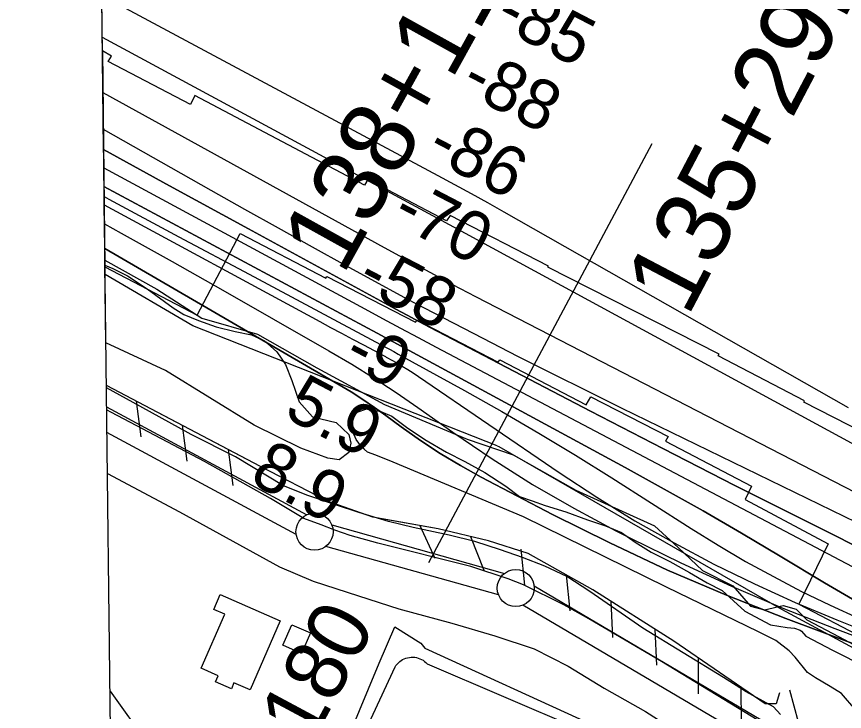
# Model space of a CAD drawing. Extents: x 3715084 to 3753216, y 488173 to 513963.
# Drawn here: x 3719131 to 3720247, y 501302 to 502238 of the extents above; entities that cross this region are included whole.
import ezdxf

# ---------------------------------------------------------------- set-up
doc = ezdxf.new("R2010")
doc.units = 0
for name, color, linetype in [('V-BLDG-OTLN', 7, 'Continuous'), ('V-FLOD-BASE', 7, 'Continuous'), ('V-GRID-FRAM', 7, 'Continuous'), ('V-LEVE-TOET', 7, 'Continuous'), ('V-RIVR-EDGE', 7, 'Continuous'), ('V-RIVR-RANG', 7, 'Continuous'), ('V-RIVR-RANG-IDEN', 7, 'Continuous'), ('V-ROAD-CNTR', 7, 'Continuous'), ('V-RRAP-FSHR', 7, 'Continuous'), ('V-RRAP-RVMT', 7, 'Continuous'), ('V-SITE-OTLN', 7, 'Continuous'), ('V-SITE-VEGE', 7, 'Continuous'), ('V-SURV-IDEN', 7, 'Continuous'), ('V-SURV-LINE', 7, 'Continuous'), ('V-TOPO-DPTH', 7, 'Continuous'), ('V-TOPO-MAJR', 7, 'Continuous'), ('V-TOPO-MINR', 7, 'Continuous'), ('V-TOPO-SHOR', 7, 'Continuous'), ('V-TOPO-WATR', 7, 'Continuous')]:
    doc.layers.add(name, color=color, linetype=linetype)

msp = doc.modelspace()

# ---------------------------------------------------------------- linework, layer by layer
at = {"layer": 'V-BLDG-OTLN'}
for points in [[(3719486.3, 501423.9), (3719445.8, 501330.7), (3719423.9, 501340.2), (3719420.4, 501332.1), (3719399.1, 501341.3), (3719402.8, 501349.8), (3719379.8, 501359.7), (3719411.6, 501432.8), (3719396.9, 501439.2), (3719405.5, 501459.1)], [(3719527.2, 501407.4), (3719515, 501379.9), (3719489.9, 501391), (3719502.1, 501418.5)]]:
    msp.add_lwpolyline(points, close=True, dxfattribs=at)
at = {"layer": 'V-FLOD-BASE'}
for points in [[(3720139.5, 501283.9), (3720000.2, 501368.7), (3719902.3, 501426.6), (3719868.5, 501445.5), (3719814.4, 501472.2), (3719793.5, 501480.5), (3719743.4, 501496.8), (3719617.8, 501528.3), (3719580.7, 501538.9), (3719559.8, 501546.1), (3719541.4, 501553.1), (3719518.1, 501561.6), (3719473, 501588.6), (3719384, 501638.4), (3719258.7, 501704.8), (3719252.3, 501708.2)], [(3720172.9, 501330.6), (3720184.4, 501287.5)]]:
    msp.add_lwpolyline(points, dxfattribs=at)
at = {"layer": 'V-GRID-FRAM'}
msp.add_lwpolyline([(3719350.3, 493590.7), (3719130.8, 511772.1), (3750813.3, 512168.5), (3751048.6, 493987.2), (3719350.3, 493590.7)], dxfattribs=at)
at = {"layer": 'V-LEVE-TOET'}
for points in [[(3720160.7, 501297.3), (3720151.3, 501307.8), (3720114.5, 501328), (3720083.7, 501347.4), (3719975.2, 501414), (3719903.6, 501463.4), (3719872.8, 501483.4), (3719843.1, 501497.4), (3719812.7, 501509.1), (3719783.4, 501519.4), (3719748.8, 501530.5), (3719714.1, 501539.3), (3719665.6, 501549.5), (3719632.1, 501557.6), (3719592.1, 501570), (3719562.2, 501579.8), (3719523.4, 501592.9), (3719490.6, 501605.7), (3719426, 501644.7), (3719366, 501675.1), (3719297.1, 501713), (3719252, 501738)], [(3719253.4, 501622.3), (3719350.5, 501570.8), (3719485.2, 501496.4), (3719530.5, 501477.2), (3719592, 501457.5), (3719646.3, 501439.9), (3719717.5, 501420.6), (3719775.5, 501403.5), (3719828.6, 501385.9), (3719874.3, 501362.4), (3719923, 501332.9), (3719978.7, 501301.4), (3720027.3, 501270.7), (3720126.7, 501214.6)]]:
    msp.add_lwpolyline(points, dxfattribs=at)
at = {"layer": 'V-RIVR-EDGE'}
msp.add_lwpolyline([(3719249.9, 501910), (3719320, 501870.9), (3719380.5, 501831.8), (3719455.5, 501810), (3719535.8, 501764.8), (3719627, 501715.3), (3719738.5, 501668.8), (3719800.3, 501647.6), (3719884.8, 501600), (3719991, 501551.7), (3720022.7, 501522.8), (3720055.7, 501491.5), (3720096.4, 501471), (3720120.4, 501443.3), (3720139, 501438.5), (3720164.2, 501444.4), (3720181.6, 501439.6), (3720196, 501425.1), (3720239.7, 501402.2), (3720285.9, 501377.5)], dxfattribs=at)
at = {"layer": 'V-RIVR-RANG'}
msp.add_line((3719686.5, 501502.6), (3719987.6, 502067.4), dxfattribs=at)
at = {"layer": 'V-ROAD-CNTR'}
msp.add_lwpolyline([(3719543.8, 501151.7), (3719641, 501361.5), (3719642.3, 501363.5), (3719643.8, 501365.4), (3719645.5, 501367.2), (3719647.3, 501368.8), (3719649.2, 501370.2), (3719651.3, 501371.5), (3719653.4, 501372.5), (3719655.7, 501373.4), (3719658, 501374), (3719660.4, 501374.5), (3719662.8, 501374.7), (3719665.2, 501374.8), (3719667.6, 501374.6), (3719670, 501374.2), (3719672.3, 501373.5), (3719674.6, 501372.7), (3719676.8, 501371.7), (3719678.8, 501370.5), (3719680.8, 501369.1), (3719682.7, 501367.5), (3719684.3, 501365.8), (3720095.9, 501189.4)], dxfattribs=at)
at = {"layer": 'V-RRAP-FSHR'}
for p, q in [((3719292.2, 501720), (3719298.3, 501671.6)), ((3719354.1, 501687.4), (3719360.3, 501639)), ((3719416, 501654.8), (3719422.2, 501606.3)), ((3719674.3, 501552.2), (3719694.9, 501508)), ((3719742.7, 501537.6), (3719760.8, 501492.2)), ((3719810.8, 501520.2), (3719815.6, 501471.6)), ((3719871.8, 501485.8), (3719876.5, 501437.2)), ((3719932, 501450.2), (3719934.3, 501401.4)), ((3719991.1, 501412.7), (3719993.4, 501364)), ((3720049.5, 501374), (3720049.9, 501325.2)), ((3720107.2, 501334.4), (3720107.6, 501285.6))]:
    msp.add_line(p, q, dxfattribs=at)
for points in [[(3719778.9, 501659.5), (3719368.4, 501821.6), (3719250.1, 501890.7)], [(3720159.1, 501326.7), (3720154.8, 501312), (3720140.2, 501311.8), (3720016.9, 501396.4), (3719907.5, 501465.7), (3719820.7, 501514.6), (3719767.1, 501531.8), (3719699, 501547.9), (3719611.2, 501563.4), (3719550, 501585.1), (3719459.6, 501631.9), (3719251.9, 501741.2)], [(3719441.6, 501641.4), (3719251.9, 501741.2)], [(3719778.9, 501659.5), (3719780.9, 501658.9), (3720162.1, 501439.6), (3720517.2, 501248), (3721025.7, 501011.2), (3721396.9, 500844.8), (3721781.4, 500671.7), (3722343.7, 500424.7), (3722591.4, 500331.7), (3722936.5, 500157.7), (3723365.3, 499935.7), (3724002.2, 499670.3), (3724701.9, 499359), (3725287.2, 499128.8), (3725832.9, 499021), (3726260.1, 498910.4), (3726533.7, 498764.1), (3726929.4, 498511.1), (3727309.4, 498360.7), (3727495.4, 498332.2), (3727633.2, 498290.4), (3727809.2, 498206.8), (3728004.4, 498122.8), (3728249.6, 498078.8)], [(3720159.1, 501326.7), (3720154.8, 501312), (3720140.2, 501311.8), (3720016.9, 501396.4), (3719907.5, 501465.7), (3719820.7, 501514.6), (3719767.1, 501531.8), (3719699, 501547.9), (3719620.7, 501561.7)]]:
    msp.add_lwpolyline(points, dxfattribs=at)
at = {"layer": 'V-RRAP-RVMT'}
for p, q in [((3719258.9, 502185.1), (3719246.5, 502192.2)), ((3719246.5, 502192.2), (3719250, 501901.2)), ((3719254.2, 502177.8), (3719258.9, 502185.1)), ((3719365.1, 502119.8), (3719254.2, 502177.8)), ((3719371.2, 502132.1), (3719365.1, 502119.8)), ((3719600.1, 502011.3), (3719371.2, 502132.1)), ((3719604.2, 502018.7), (3719600.1, 502011.3)), ((3719710.5, 501962.9), (3719604.2, 502018.7)), ((3719715.3, 501970.4), (3719710.5, 501962.9)), ((3719847.7, 501901.8), (3719715.3, 501970.4)), ((3719374.2, 501835.9), (3719432.3, 501946.1)), ((3719432.3, 501946.1), (3719547.7, 501885.5)), ((3719250, 501901.2), (3719374.2, 501835.9)), ((3719847, 501900.6), (3719847.7, 501901.8)), ((3720077.8, 501783.4), (3719847, 501900.6)), ((3719547.7, 501885.5), (3719549.3, 501888.1)), ((3719549.3, 501888.1), (3719668.7, 501826.2)), ((3719668.7, 501826.2), (3719670.7, 501829.3)), ((3719670.7, 501829.3), (3719780.1, 501772.5)), ((3720076.5, 501781), (3720077.8, 501783.4)), ((3719780.1, 501772.5), (3719782.1, 501775.4)), ((3719782.1, 501775.4), (3719898.7, 501714.9)), ((3720193.2, 501720.3), (3720076.5, 501781)), ((3719898.7, 501714.9), (3719905.1, 501725.8)), ((3719905.1, 501725.8), (3720009.1, 501672.3)), ((3720192.3, 501718.4), (3720193.2, 501720.3)), ((3720291.8, 501667.5), (3720192.3, 501718.4)), ((3720009.1, 501672.3), (3720005.8, 501665.9)), ((3720005.8, 501665.9), (3720121.5, 501605.3)), ((3720121.5, 501605.3), (3720113, 501587.2)), ((3720113, 501587.2), (3720224.8, 501527.7)), ((3720224.8, 501527.7), (3720185.6, 501446.4)), ((3720185.6, 501446.4), (3720298.3, 501386.8))]:
    msp.add_line(p, q, dxfattribs=at)
at = {"layer": 'V-SITE-OTLN'}
msp.add_lwpolyline([(3720256.9, 500153.4), (3720224.9, 500179.6), (3719833.4, 500569.3), (3719807.8, 500597), (3719512.1, 501020.6), (3719501.5, 501056.4), (3719504.2, 501074.1), (3719523.3, 501135.2), (3719619.5, 501366.7), (3719640.8, 501415.5), (3719675.8, 501393.8), (3719681.3, 501386.8), (3719905.6, 501284.6), (3720243.7, 501133.2), (3720227.8, 501101.7), (3720610.2, 500944.2)], dxfattribs=at)
at = {"layer": 'V-SITE-VEGE'}
for p, q in [((3719251.2, 501798.7), (3719250, 501903.3)), ((3719250, 501903.3), (3719260.4, 501898.6)), ((3719260.4, 501898.6), (3719280.2, 501889)), ((3719280.2, 501889), (3719307, 501871.4)), ((3719307, 501871.4), (3719342, 501845.7)), ((3719342, 501845.7), (3719356.3, 501836.8)), ((3719356.3, 501836.8), (3719376.1, 501828.5)), ((3719376.1, 501828.5), (3719400.1, 501820)), ((3719400.1, 501820), (3719425.4, 501813.9)), ((3719425.4, 501813.9), (3719447.6, 501809.1)), ((3719447.6, 501809.1), (3719465, 501801.4)), ((3719331.4, 501761.2), (3719251.2, 501798.7)), ((3719465, 501801.4), (3719481.6, 501786.4)), ((3719481.6, 501786.4), (3719493.2, 501769.2)), ((3719451.2, 501687.3), (3719331.4, 501761.2)), ((3719493.2, 501769.2), (3719501.8, 501747.8)), ((3719501.8, 501747.8), (3719511.9, 501719.1)), ((3719511.9, 501719.1), (3719529.6, 501698.7)), ((3719529.6, 501698.7), (3719561.5, 501691.2)), ((3719514, 501656.7), (3719451.2, 501687.3)), ((3719561.5, 501691.2), (3719578.6, 501675)), ((3719578.6, 501675), (3719581.3, 501663.4)), ((3719581.3, 501663.4), (3719578.6, 501650.8)), ((3719550.5, 501643), (3719514, 501656.7)), ((3719578.6, 501650.8), (3719565.6, 501640.8)), ((3719565.6, 501640.8), (3719550.5, 501643))]:
    msp.add_line(p, q, dxfattribs=at)
msp.add_lwpolyline([(3720262.3, 501303.5), (3720242.8, 501325.6), (3720227.5, 501335.3), (3720207.9, 501347), (3720197, 501354.2), (3720180.4, 501374.7), (3720172.3, 501383.2), (3720154.3, 501397.3), (3720131, 501409.1), (3720007.1, 501469.1), (3719814.3, 501563.9), (3719638.6, 501637.6), (3719615.2, 501647), (3719604.1, 501650.9), (3719599.5, 501655.1), (3719596, 501658.2), (3719588.6, 501668.4), (3719584.1, 501678.6), (3719581.5, 501693.5), (3719584.6, 501699.9), (3719590.1, 501705.1), (3719603.2, 501709.5), (3719622.1, 501706), (3719636.7, 501699.7), (3719656.4, 501685), (3719681.4, 501668.4), (3719710.6, 501651.1), (3719735.1, 501638.7), (3719761.9, 501623.8), (3719790.5, 501605.3), (3719809, 501591.2), (3719826.1, 501585.5), (3719843.6, 501579.1), (3719871.2, 501570.7), (3719900.5, 501559.9), (3719924.6, 501551.6), (3719946.2, 501542.8), (3719964.9, 501529.9), (3719986.4, 501516.3), (3720011.5, 501503.9), (3720037.8, 501489), (3720061.7, 501474.8), (3720082.1, 501464.8), (3720112.8, 501436.8), (3720147.2, 501418.2), (3720158.4, 501416.7), (3720169.6, 501414.6), (3720179.6, 501413.8), (3720187.2, 501411.2), (3720189, 501410), (3720194.8, 501403.1), (3720230.6, 501384), (3720276, 501361.4)], dxfattribs=at)
at = {"layer": 'V-SURV-LINE'}
for points in [[(3719252.3, 501712.1), (3719522, 501566.6)], [(3719507.8, 501540.2), (3719252.7, 501677.8)], [(3719555.8, 501553), (3719788.6, 501487.7)], [(3719780.5, 501458.8), (3719547.7, 501524.1)], [(3719828.6, 501470.7), (3720244.4, 501225.6)], [(3720229.2, 501199.7), (3719813.4, 501444.8)]]:
    msp.add_lwpolyline(points, dxfattribs=at)
for centre in [(3719532.5, 501543.9), (3719803.8, 501467.9)]:
    msp.add_circle(centre, 25, dxfattribs=at)
at = {"layer": 'V-TOPO-DPTH'}
for p, q in [((3719248.1, 502059.2), (3719215.5, 504761.6)), ((3719249.7, 501925.9), (3719249, 501984.4))]:
    msp.add_line(p, q, dxfattribs=at)
for points in [[(3720294.8, 501508.3), (3720196.9, 501557), (3720099.2, 501606.3), (3720001.9, 501656.1), (3719904.7, 501706.4), (3719688.4, 501819.3), (3719672.9, 501827.5), (3719657.4, 501835.7), (3719642, 501844), (3719626.6, 501852.3), (3719443.5, 501952), (3719336.8, 502010.4), (3719248.1, 502059.2)], [(3720294.8, 501508.3), (3720196.9, 501557), (3720099.2, 501606.3), (3720001.9, 501656.1), (3719904.7, 501706.4), (3719688.4, 501819.3), (3719672.9, 501827.5), (3719657.4, 501835.7), (3719642, 501844), (3719626.6, 501852.3), (3719443.5, 501952), (3719336.8, 502010.4), (3719248.1, 502059.2)], [(3719248.4, 502034.6), (3719600.4, 501844.2), (3719624.3, 501831.3), (3719648.3, 501818.4), (3719672.4, 501805.6), (3719696.5, 501792.9), (3720331.4, 501457.9)], [(3719248.4, 502034.6), (3719600.4, 501844.2), (3719624.3, 501831.3), (3719648.3, 501818.4), (3719672.4, 501805.6), (3719696.5, 501792.9), (3720331.4, 501457.9)], [(3720263.3, 501449.9), (3720241.6, 501462.2), (3720220, 501474.9), (3720160, 501511.1), (3720108.3, 501541.8), (3720056.3, 501572), (3720004, 501601.4), (3719951.4, 501630.4), (3719660.3, 501788.1), (3719649.4, 501794), (3719638.6, 501799.8), (3719627.7, 501805.7), (3719616.9, 501811.5), (3719248.7, 502009.3)], [(3720263.3, 501449.9), (3720241.6, 501462.2), (3720220, 501474.9), (3720160, 501511.1), (3720108.3, 501541.8), (3720056.3, 501572), (3720004, 501601.4), (3719951.4, 501630.4), (3719660.3, 501788.1), (3719649.4, 501794), (3719638.6, 501799.8), (3719627.7, 501805.7), (3719616.9, 501811.5), (3719248.7, 502009.3)], [(3719249, 501984.4), (3719539.5, 501827.4), (3719554.2, 501819.4), (3719569, 501811.5), (3719583.8, 501803.6), (3719598.6, 501795.7), (3719626.2, 501781), (3719627.2, 501780.5), (3719628.2, 501780), (3719629.2, 501779.4), (3719630.1, 501778.9), (3719643.3, 501771.5), (3719650.8, 501767.2), (3719658.3, 501762.7), (3719665.6, 501758.1), (3719672.8, 501753.3), (3719862.2, 501623.6), (3719912.9, 501590.3), (3719964.4, 501558.4), (3720017.2, 501528.7), (3720070.8, 501500.3), (3720125.4, 501473.8), (3720180.5, 501448.5), (3720236.4, 501424.9), (3720292.8, 501402.5)], [(3719249, 501984.4), (3719539.5, 501827.4), (3719554.2, 501819.4), (3719569, 501811.5), (3719583.8, 501803.6), (3719598.6, 501795.7), (3719626.2, 501781), (3719627.2, 501780.5), (3719628.2, 501780), (3719629.2, 501779.4), (3719630.1, 501778.9), (3719643.3, 501771.5), (3719650.8, 501767.2), (3719658.3, 501762.7), (3719665.6, 501758.1), (3719672.8, 501753.3), (3719862.2, 501623.6), (3719912.9, 501590.3), (3719964.4, 501558.4), (3720017.2, 501528.7), (3720070.8, 501500.3), (3720125.4, 501473.8), (3720180.5, 501448.5), (3720236.4, 501424.9), (3720292.8, 501402.5)], [(3721099.9, 501078.5), (3720167.9, 501426.9), (3720087.8, 501458.5), (3720008.5, 501492.1), (3719930.6, 501528.7), (3719853.5, 501567.2), (3719757.1, 501617.6), (3719729.2, 501633), (3719701.9, 501649.3), (3719675.4, 501666.8), (3719649.5, 501685.1), (3719628.8, 501700.4), (3719613.4, 501711.5), (3719597.7, 501722.2), (3719581.7, 501732.3), (3719565.5, 501742.1), (3719249.7, 501925.9)]]:
    msp.add_lwpolyline(points, dxfattribs=at)
at = {"layer": 'V-TOPO-MAJR'}
msp.add_lwpolyline([(3719247.8, 502086.4), (3719392.7, 502004.4), (3719438.1, 501978.8), (3719483.6, 501953.4), (3719529.2, 501928.1), (3719574.9, 501902.9), (3719652.7, 501860.2), (3719659.5, 501856.5), (3719666.4, 501852.8), (3719673.3, 501849.2), (3719680.2, 501845.6), (3719759.5, 501804.6), (3719806.1, 501780.7), (3719852.9, 501757), (3719899.9, 501733.7), (3719946.9, 501710.6), (3720478.9, 501451.8)], dxfattribs=at)
at = {"layer": 'V-TOPO-MINR'}
for points in [[(3719245.6, 502267.3), (3719698.8, 502024.3), (3719721.2, 502012.1), (3719743.5, 501999.9), (3719765.8, 501987.5), (3719787.9, 501975), (3720251.7, 501711.2)], [(3719246.3, 502210.8), (3719720, 501955.1), (3720494.9, 501533.9)], [(3719247.2, 502135.9), (3719626.3, 501926.9), (3719657, 501910.2), (3719687.8, 501893.6), (3719718.7, 501877.3), (3719749.7, 501861.1), (3720516.8, 501464.9)], [(3719248.1, 502059.2), (3719336.8, 502010.4), (3719443.5, 501952), (3719626.6, 501852.3), (3719642, 501844), (3719657.4, 501835.7), (3719672.9, 501827.5), (3719688.4, 501819.3), (3719904.7, 501706.4), (3720001.9, 501656.1), (3720099.2, 501606.3), (3720196.9, 501557), (3720294.8, 501508.3)], [(3719248.4, 502034.6), (3719600.4, 501844.2), (3719624.3, 501831.3), (3719648.3, 501818.4), (3719672.4, 501805.6), (3719696.5, 501792.9), (3720331.4, 501457.9)], [(3719248.7, 502009.3), (3719616.9, 501811.5), (3719627.7, 501805.7), (3719638.6, 501799.8), (3719649.4, 501794), (3719660.3, 501788.1), (3719951.4, 501630.4), (3720004, 501601.4), (3720056.3, 501572), (3720108.3, 501541.8), (3720160, 501511.1), (3720220, 501474.9), (3720241.6, 501462.2), (3720263.3, 501449.9)], [(3719248.9, 501995.7), (3719255.3, 501992.2), (3719349.8, 501941.5), (3719444.3, 501890.9), (3719621.5, 501796.3), (3719627.4, 501793.1), (3719633.4, 501789.9), (3719639.3, 501786.7), (3719645.2, 501783.4), (3719734.7, 501734.2), (3719785, 501705.9), (3719835, 501676.9), (3719884.4, 501646.9), (3719933.4, 501616.3), (3720040.3, 501548.1), (3720076.8, 501525.6), (3720113.7, 501503.9), (3720151.2, 501483.3), (3720189.2, 501463.4), (3720227.7, 501444.7), (3720266.6, 501426.8)], [(3719249, 501984.4), (3719539.5, 501827.4), (3719554.2, 501819.4), (3719569, 501811.5), (3719583.8, 501803.6), (3719598.6, 501795.7), (3719626.2, 501781), (3719627.2, 501780.5), (3719628.2, 501780), (3719629.2, 501779.4), (3719630.1, 501778.9), (3719643.3, 501771.5), (3719650.8, 501767.2), (3719658.3, 501762.7), (3719665.6, 501758.1), (3719672.8, 501753.3), (3719862.2, 501623.6), (3719912.9, 501590.3), (3719964.4, 501558.4), (3720017.2, 501528.7), (3720070.8, 501500.3), (3720125.4, 501473.8), (3720180.5, 501448.5), (3720236.4, 501424.9), (3720292.8, 501402.5)], [(3719249.3, 501959), (3719271.8, 501946.5), (3719340.4, 501908), (3719408.8, 501869.3), (3719477.2, 501830.5), (3719551.9, 501787.8), (3719582.6, 501769.7), (3719612.8, 501751), (3719642.5, 501731.5), (3719671.8, 501711.4), (3719718.9, 501678.1), (3719772.2, 501642), (3719826.5, 501607.6), (3719882.2, 501575.5), (3719938.9, 501545.1), (3719958.5, 501535), (3720026.2, 501501.9), (3720094.5, 501470.3), (3720163.9, 501441), (3720234, 501413.3), (3720943.9, 501146)]]:
    msp.add_lwpolyline(points, dxfattribs=at)
at = {"layer": 'V-TOPO-SHOR'}
msp.add_lwpolyline([(3719256.9, 501328.8), (3719308, 501258), (3719341.7, 501212.4)], dxfattribs=at)
at = {"layer": 'V-TOPO-WATR'}
msp.add_lwpolyline([(3719249.7, 501925.9), (3719565.5, 501742.1), (3719581.7, 501732.3), (3719597.7, 501722.2), (3719613.4, 501711.5), (3719628.8, 501700.4), (3719649.5, 501685.1), (3719675.4, 501666.8), (3719701.9, 501649.3), (3719729.2, 501633), (3719757.1, 501617.6), (3719853.5, 501567.2), (3719930.6, 501528.7), (3720008.5, 501492.1), (3720087.8, 501458.5), (3720167.9, 501426.9), (3721099.9, 501078.5)], dxfattribs=at)

# ---------------------------------------------------------------- texts
at = {"layer": 'V-RIVR-RANG'}
for s, rotation, p in [('-85', 332.4646, (3719772.1, 502228.5)), ('-88', 332.4646, (3719726.6, 502139.5)), ('-86', 332.4646, (3719680.6, 502050.7)), ('-70', 332.4646, (3719633.9, 501962.2)), ('-58', 332.4646, (3719586.3, 501874.3)), ('-9', 332.1783, (3719568.1, 501771.3)), ('5.9', 332.1783, (3719489.2, 501699.8)), ('8.9', 332.1783, (3719442.8, 501611.3))]:
    msp.add_text(s, height=67, rotation=rotation, dxfattribs=at).set_placement(p)
at = {"layer": 'V-RIVR-RANG-IDEN'}
msp.add_text('D-180', height=83, rotation=61.7993, dxfattribs=at).set_placement((3719472.6, 501152.1))
at = {"layer": 'V-SURV-IDEN'}
for s, rotation, p in [('138+11.1', 60.9767, (3719570.8, 501888)), ('135+29.4', 62.2936, (3720035.5, 501832))]:
    msp.add_text(s, height=100, rotation=rotation, dxfattribs=at).set_placement(p)

doc.saveas('drawing.dxf')
